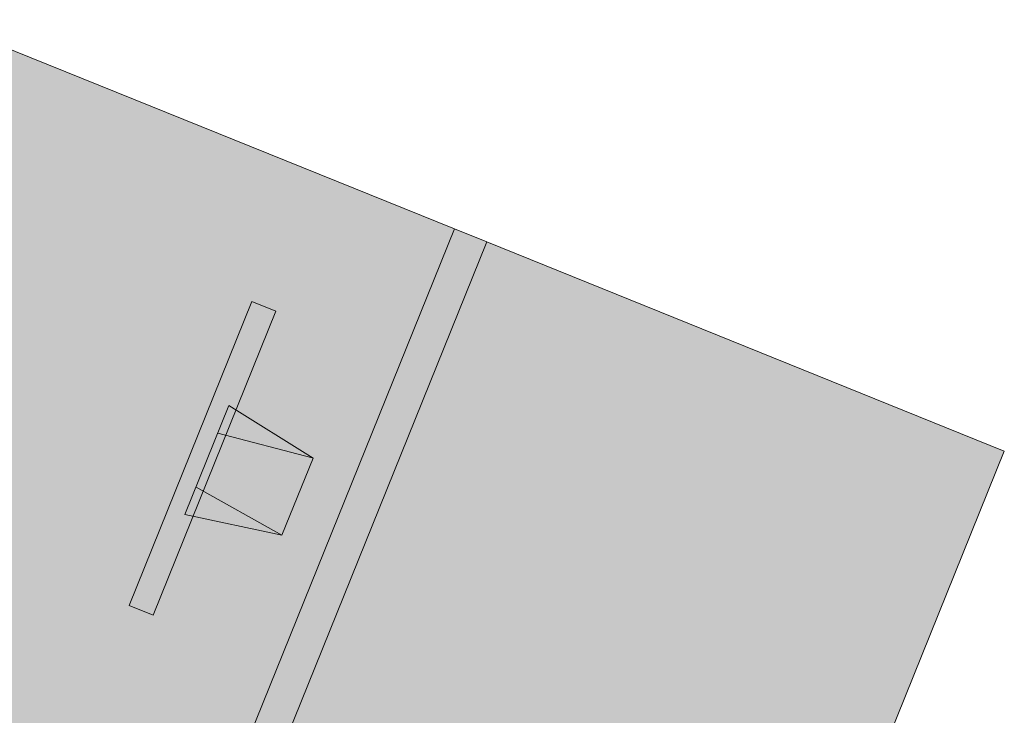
# Model space of a CAD drawing. Header units: millimetres. Extents: x -526411 to -400573, y 47353 to 130199.
# Tile 493 of 543: x -469848 to -468437, y 124838 to 125834. Entities that reach past the tile are written whole.
import ezdxf

# ---------------------------------------------------------------- set-up
doc = ezdxf.new("R2010")
doc.units = ezdxf.units.MM
doc.layers.add('I-FURN', color=30, linetype='Continuous', lineweight=18)

# ---------------------------------------------------------------- blocks, each defined once
blk = doc.blocks.new('80_KA_PT6_projecttafel 6P - Type 1-256283-3e Verdieping - Percelen telling LI')
at = {"layer": 'I-FURN'}
for points in [[(700, 1000), (4400, 1000), (4400, 1800), (700, 1800), (700, 1476.8)], [(700, 950), (4400, 950), (4400, 1000), (700, 1000)], [(700, 150), (4400, 150), (4400, 950), (700, 950)]]:
    blk.add_hatch(color=122, dxfattribs=at).paths.add_polyline_path(points, flags=0)
for p, q in [((4400, 1000), (4400, 1800)), ((3725, 1192.9), (3725, 1230)), ((4194.9, 1230), (3725, 1230)), ((4194.9, 1192.9), (4194.9, 1230)), ((3875.8, 1204.6), (4044.2, 1204.6)), ((3900.5, 1064.7), (3875.8, 1204.6)), ((3918.4, 1204.6), (3900.5, 1064.7)), ((4001.6, 1204.6), (4019.3, 1066)), ((4044.2, 1204.6), (4019.5, 1064.7)), ((3725, 1192.9), (4194.9, 1192.9)), ((4019.5, 1064.7), (3900.5, 1064.7)), ((700, 1000), (4400, 1000)), ((4400, 1000), (700, 1000)), ((4400, 950), (4400, 1000)), ((4400, 950), (700, 950)), ((700, 950), (4400, 950)), ((4400, 150), (4400, 950)), ((700, 150), (4400, 150))]:
    blk.add_line(p, q, dxfattribs=at)

msp = doc.modelspace()

# ---------------------------------------------------------------- block references
at = {"layer": 'I-FURN', "rotation": 67.99999999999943}
msp.add_blockref('80_KA_PT6_projecttafel 6P - Type 1-256283-3e Verdieping - Percelen telling LI', (-469946.4, 121080.3), dxfattribs=at)

doc.saveas('drawing.dxf')
